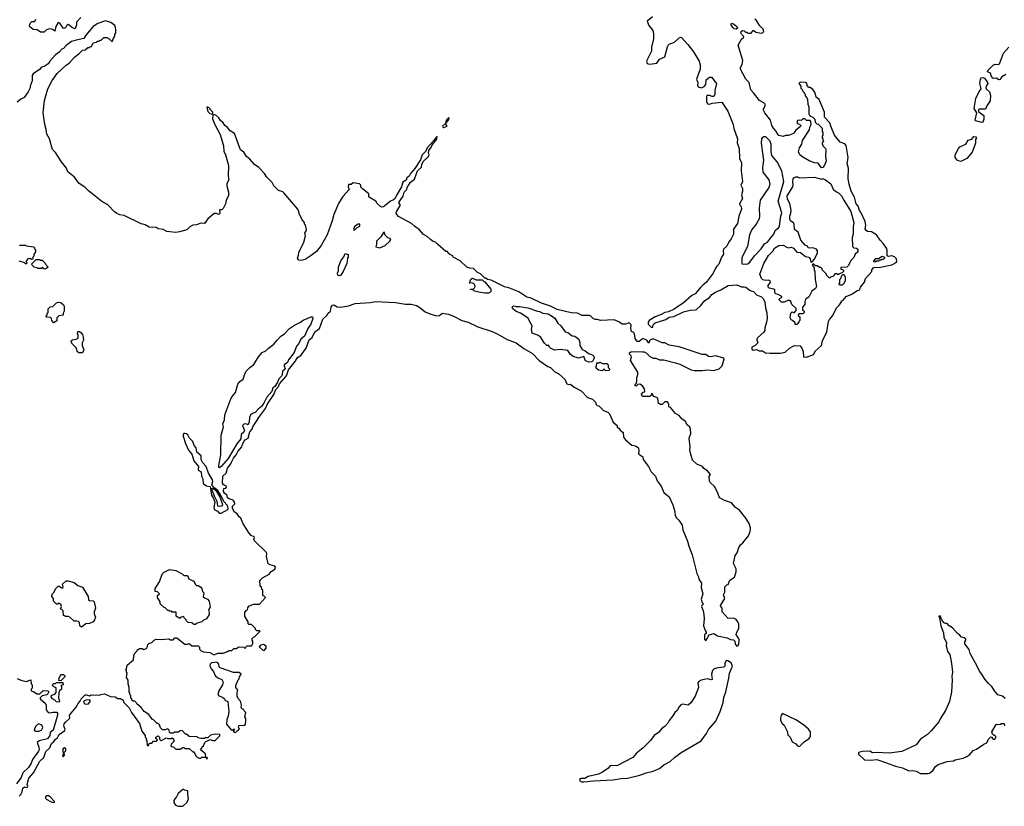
# Model space of a CAD drawing. Extents: x 1861455 to 2058065, y 200073 to 437907.
# Tile 511 of 574: x 1984172 to 1995226, y 400190 to 409022. Entities that reach past the tile are written whole.
import ezdxf

# ---------------------------------------------------------------- set-up
doc = ezdxf.new("R2010")
doc.units = 0

msp = doc.modelspace()

# ---------------------------------------------------------------- linework, layer by layer
at = {"layer": '0CON05XD'}
for points in [[(1984858, 409045), (1984808, 408995), (1984809, 408965), (1984795, 408920), (1984765, 408929), (1984715, 408969), (1984700, 408960), (1984685, 408931), (1984664, 408924), (1984623, 408983), (1984605, 408990), (1984576, 408944), (1984565, 408892), (1984542, 408912), (1984505, 408919), (1984472, 408908), (1984445, 408880), (1984405, 408880), (1984368, 408908), (1984322, 408912), (1984285, 408940), (1984280, 408965), (1984295, 408990), (1984308, 409002), (1984337, 409003), (1984358, 409025)], [(1991275, 409054), (1991216, 409004), (1991236, 408955), (1991280, 408900), (1991286, 408864), (1991286, 408805), (1991266, 408715), (1991265, 408670), (1991215, 408570), (1991210, 408555), (1991215, 408528), (1991245, 408521), (1991325, 408534), (1991355, 408577), (1991415, 408603), (1991444, 408716), (1991455, 408738), (1991465, 408747), (1991525, 408770), (1991575, 408818), (1991597, 408827), (1991672, 408745), (1991735, 408662), (1991802, 408555), (1991812, 408515), (1991812, 408468), (1991772, 408355), (1991786, 408316), (1991781, 408285), (1991788, 408268), (1991825, 408258), (1991855, 408270), (1991877, 408295), (1991880, 408345), (1991915, 408378), (1991938, 408375), (1991994, 408305), (1991978, 408225), (1991978, 408185), (1991965, 408160), (1991948, 408158), (1991915, 408172), (1991895, 408172), (1991885, 408170), (1991882, 408155), (1991884, 408104), (1991895, 408078), (1991915, 408072), (1991945, 408086), (1992055, 408097), (1992123, 407995), (1992182, 407845), (1992191, 407801), (1992231, 407685), (1992228, 407638), (1992248, 407575), (1992253, 407465), (1992276, 407415), (1992273, 407325), (1992286, 407205), (1992270, 407165), (1992286, 407125), (1992286, 407095), (1992276, 407055), (1992286, 407015), (1992252, 406955), (1992258, 406938), (1992273, 406925), (1992274, 406896), (1992246, 406815), (1992232, 406735), (1992185, 406668), (1992185, 406612), (1992160, 406560), (1992129, 406521), (1992111, 406479), (1992073, 406445), (1992069, 406425), (1992075, 406390), (1992052, 406355), (1992023, 406275), (1992000, 406255), (1991979, 406225), (1991956, 406175), (1991880, 406070), (1991844, 406046), (1991814, 406016), (1991757, 405945), (1991717, 405925), (1991626, 405844), (1991518, 405772), (1991455, 405742), (1991415, 405736), (1991375, 405710), (1991306, 405684), (1991238, 405645), (1991228, 405625), (1991228, 405605), (1991260, 405570), (1991275, 405567), (1991286, 405604), (1991305, 405620), (1991425, 405657), (1991465, 405682), (1991515, 405688), (1991625, 405740), (1991699, 405761)], [(1993005, 405233), (1993085, 405264), (1993106, 405305), (1993175, 405365), (1993185, 405418), (1993234, 405515), (1993252, 405635), (1993262, 405655), (1993298, 405695), (1993345, 405790), (1993375, 405820), (1993400, 405855), (1993400, 405865), (1993415, 405870), (1993450, 405915), (1993515, 405940), (1993575, 405982), (1993605, 405990), (1993613, 406017), (1993657, 406073), (1993668, 406115), (1993740, 406195), (1993740, 406215), (1993762, 406238), (1993835, 406242), (1993965, 406271), (1994013, 406297), (1994018, 406305), (1994014, 406335), (1993995, 406358), (1993965, 406369), (1993925, 406362), (1993912, 406372), (1993910, 406435), (1993903, 406455), (1993869, 406505), (1993831, 406545), (1993792, 406605), (1993735, 406641), (1993692, 406642), (1993674, 406654), (1993664, 406675), (1993672, 406715), (1993664, 406755), (1993615, 406862), (1993599, 406879), (1993585, 406928), (1993564, 406954), (1993545, 407028), (1993508, 407095), (1993484, 407175), (1993474, 407235), (1993476, 407355), (1993462, 407405), (1993474, 407476), (1993451, 407611), (1993435, 407628), (1993385, 407648), (1993318, 407725), (1993278, 407825), (1993268, 407865), (1993208, 407928), (1993208, 407985), (1993148, 408125), (1993113, 408153), (1993102, 408202), (1993077, 408237), (1993045, 408260), (1993032, 408262), (1993012, 408282), (1993008, 408308), (1992995, 408318), (1992935, 408320), (1992920, 408305), (1992940, 408275), (1992942, 408252), (1992958, 408238), (1992962, 408222), (1992980, 408205), (1992980, 408195), (1992990, 408185), (1992990, 408165), (1993010, 408145), (1993017, 408127), (1993022, 408075), (1993032, 408045), (1993032, 407962), (1993040, 407955), (1993042, 407942), (1993078, 407928), (1993100, 407905), (1993102, 407872), (1993122, 407852), (1993138, 407848), (1993180, 407805), (1993180, 407765), (1993190, 407755), (1993190, 407725), (1993180, 407715), (1993180, 407695), (1993190, 407685), (1993190, 407665), (1993200, 407655), (1993182, 407638), (1993180, 407625), (1993190, 407615), (1993190, 407605), (1993217, 407577), (1993222, 407562), (1993218, 407485), (1993228, 407435), (1993205, 407380), (1993188, 407362), (1993175, 407360), (1993135, 407410), (1993095, 407413), (1993035, 407437), (1992954, 407484), (1992932, 407505), (1992917, 407537), (1992926, 407584), (1992952, 407625), (1992960, 407665), (1993038, 407785), (1993042, 407815), (1993058, 407845), (1993055, 407880), (1993045, 407890), (1993005, 407888), (1992985, 407910), (1992965, 407910), (1992945, 407890), (1992915, 407892), (1992902, 407885), (1992900, 407855), (1992928, 407848), (1992940, 407835), (1992937, 407823), (1992885, 407780), (1992860, 407745), (1992805, 407722), (1992768, 407722), (1992745, 407712), (1992695, 407722), (1992682, 407735), (1992662, 407775), (1992635, 407802), (1992618, 407835), (1992602, 407895), (1992536, 407975), (1992520, 408015), (1992542, 408055), (1992540, 408075), (1992525, 408090), (1992477, 408115), (1992410, 408200), (1992379, 408235), (1992363, 408315), (1992324, 408355), (1992264, 408465), (1992264, 408485), (1992282, 408518), (1992290, 408565), (1992239, 408735), (1992277, 408803), (1992300, 408825), (1992298, 408838), (1992275, 408860), (1992270, 408875), (1992272, 408888), (1992285, 408900), (1992307, 408897), (1992322, 408882), (1992335, 408880), (1992345, 408870), (1992385, 408870), (1992405, 408900), (1992415, 408900), (1992435, 408880), (1992495, 408870), (1992510, 408875), (1992525, 408890), (1992518, 408915), (1992481, 408951), (1992443, 409013), (1992427, 409027)], [(1991034, 405554), (1991038, 405595), (1991015, 405618), (1990975, 405602), (1990935, 405602), (1990898, 405628), (1990845, 405652), (1990695, 405644), (1990656, 405656), (1990635, 405657), (1990615, 405663), (1990585, 405692), (1990569, 405699), (1990485, 405700), (1990435, 405726), (1990362, 405732), (1990205, 405768), (1990130, 405805), (1990030, 405840), (1989915, 405896), (1989866, 405906), (1989776, 405966), (1989662, 406012), (1989615, 406024), (1989466, 406096), (1989423, 406103), (1989405, 406120), (1989395, 406120), (1989345, 406170), (1989310, 406185), (1989265, 406228), (1989225, 406232), (1989190, 406245), (1989116, 406316), (1989040, 406355), (1989035, 406370), (1989000, 406385), (1988982, 406402), (1988975, 406420), (1988955, 406420), (1988863, 406503), (1988840, 406525), (1988813, 406533), (1988785, 406552), (1988748, 406588), (1988705, 406610), (1988662, 406662), (1988603, 406703), (1988572, 406735), (1988425, 406813), (1988400, 406845), (1988401, 406865), (1988444, 406935), (1988445, 406945), (1988429, 406965), (1988431, 406975), (1988478, 407042), (1988488, 407085), (1988519, 407115), (1988522, 407138), (1988561, 407199), (1988605, 407232), (1988637, 407323), (1988684, 407365), (1988687, 407395), (1988701, 407429), (1988761, 407485), (1988768, 407505), (1988762, 407525), (1988767, 407553), (1988796, 407595), (1988803, 407617), (1988845, 407667), (1988856, 407685), (1988858, 407708), (1988855, 407712), (1988819, 407661), (1988745, 407583), (1988730, 407545), (1988691, 407505), (1988670, 407450), (1988609, 407351), (1988559, 407295), (1988545, 407265), (1988520, 407245), (1988511, 407219), (1988474, 407196), (1988457, 407145), (1988398, 407045), (1988386, 407014), (1988370, 407000), (1988334, 406986), (1988295, 406949), (1988255, 406922), (1988235, 406918), (1988223, 406923), (1988187, 406957), (1988170, 406985), (1988105, 407020), (1988093, 407033), (1988090, 407065), (1988021, 407121), (1988003, 407143), (1988000, 407165), (1987985, 407180), (1987915, 407190), (1987895, 407170), (1987865, 407170), (1987858, 407145), (1987870, 407115), (1987798, 407035), (1987752, 406958), (1987700, 406835), (1987681, 406765), (1987624, 406606), (1987557, 406485), (1987505, 406420), (1987445, 406373), (1987375, 406330), (1987333, 406317), (1987305, 406320), (1987292, 406345), (1987303, 406377), (1987304, 406406), (1987363, 406525), (1987380, 406595), (1987374, 406626), (1987386, 406645), (1987390, 406665), (1987380, 406715), (1987370, 406725), (1987370, 406745), (1987343, 406773), (1987308, 406845), (1987307, 406865), (1987294, 406894), (1987138, 407078), (1987125, 407090), (1987078, 407105), (1987055, 407127), (1987026, 407156), (1987008, 407195), (1986948, 407255), (1986922, 407295), (1986855, 407362), (1986807, 407397), (1986756, 407456), (1986718, 407485), (1986688, 407535), (1986651, 407561), (1986582, 407745), (1986533, 407775), (1986505, 407812), (1986474, 407834), (1986458, 407865), (1986425, 407890), (1986409, 407919), (1986375, 407950), (1986352, 407958), (1986340, 407945), (1986338, 407925), (1986338, 407908), (1986363, 407845), (1986422, 407732), (1986461, 407605), (1986462, 407545), (1986484, 407505), (1986516, 407385), (1986512, 407265), (1986520, 407225), (1986499, 407181), (1986496, 407155), (1986517, 407085), (1986517, 407045), (1986488, 406995), (1986482, 406955), (1986455, 406900), (1986442, 406888), (1986414, 406885), (1986418, 406845), (1986406, 406834), (1986380, 406845), (1986355, 406847), (1986284, 406786), (1986246, 406734), (1986205, 406736), (1986155, 406719), (1986115, 406716), (1986083, 406697), (1986047, 406663), (1985965, 406638), (1985926, 406634), (1985825, 406644), (1985782, 406665), (1985725, 406674), (1985705, 406688), (1985625, 406692), (1985580, 406720), (1985535, 406731), (1985345, 406823), (1985295, 406830), (1985261, 406845), (1985235, 406863), (1985162, 406942), (1985095, 406982), (1984945, 407099), (1984905, 407139), (1984837, 407185), (1984787, 407255), (1984714, 407314), (1984696, 407355), (1984640, 407425), (1984572, 407532), (1984540, 407565), (1984506, 407685), (1984478, 407738), (1984468, 407788), (1984454, 407844), (1984436, 407975), (1984450, 408115), (1984489, 408245), (1984535, 408338), (1984592, 408418), (1984697, 408515), (1984727, 408535), (1984788, 408602), (1984835, 408638), (1984875, 408680), (1984907, 408683), (1984935, 408710), (1984955, 408710), (1984965, 408720), (1984978, 408722), (1984995, 408760), (1985035, 408770), (1985045, 408780), (1985065, 408780), (1985075, 408790), (1985088, 408792), (1985115, 408820), (1985155, 408820), (1985165, 408810), (1985178, 408808), (1985202, 408782), (1985215, 408780), (1985220, 408805), (1985240, 408835), (1985240, 408855), (1985250, 408875), (1985250, 408905), (1985248, 408935), (1985238, 408955), (1985195, 408992), (1985135, 409007), (1985050, 408980), (1984998, 408945), (1984915, 408848), (1984890, 408810), (1984805, 408793), (1984755, 408776), (1984695, 408731), (1984665, 408700), (1984645, 408690), (1984614, 408656), (1984575, 408628), (1984510, 408555), (1984492, 408525), (1984445, 408497), (1984415, 408488), (1984395, 408463), (1984323, 408415), (1984311, 408395), (1984310, 408335), (1984288, 408275), (1984288, 408255), (1984268, 408212), (1984223, 408147), (1984185, 408128), (1984145, 408097)], [(1992215, 408914), (1992195, 408919), (1992179, 408935), (1992160, 408965), (1992158, 408975), (1992165, 408982), (1992187, 408977), (1992223, 408945), (1992232, 408925), (1992215, 408914)], [(1995245, 408406), (1995200, 408379), (1995175, 408349), (1995165, 408347), (1995136, 408366), (1995108, 408362), (1995097, 408367), (1995084, 408384), (1995070, 408420), (1995036, 408436), (1995044, 408456), (1995100, 408510), (1995125, 408521), (1995165, 408519), (1995177, 408533), (1995184, 408555), (1995217, 408644), (1995277, 408715)], [(1994974, 407866), (1994902, 407885), (1994899, 407895), (1994917, 407975), (1994886, 408025), (1994908, 408135), (1994945, 408214), (1994967, 408245), (1994952, 408305), (1994958, 408355), (1994970, 408370), (1994985, 408372), (1995005, 408364), (1995034, 408325), (1995040, 408305), (1995023, 408277), (1995018, 408255), (1995021, 408245), (1995061, 408211), (1995070, 408169), (1995068, 408112), (1995029, 408055), (1995015, 408018), (1994945, 408016), (1994932, 408005), (1994939, 407989), (1994998, 407945), (1994998, 407905), (1994985, 407872), (1994974, 407866)], [(1986335, 407960), (1986340, 407985), (1986312, 408012), (1986310, 408025), (1986285, 408040), (1986272, 408038), (1986285, 407990), (1986305, 407970), (1986335, 407960)], [(1988935, 407812), (1988970, 407825), (1988958, 407838), (1988958, 407862), (1988986, 407895), (1988995, 407920), (1988985, 407920), (1988965, 407898), (1988952, 407858), (1988920, 407825), (1988925, 407812), (1988935, 407812)], [(1992315, 406277), (1992345, 406281), (1992370, 406300), (1992420, 406370), (1992495, 406449), (1992534, 406505), (1992567, 406525), (1992603, 406567), (1992638, 406615), (1992654, 406655), (1992695, 406687), (1992703, 406707), (1992716, 406815), (1992730, 406855), (1992689, 406985), (1992751, 407205), (1992730, 407325), (1992677, 407425), (1992618, 407498), (1992608, 407545), (1992609, 407625), (1992595, 407661), (1992550, 407705), (1992525, 407706), (1992506, 407695), (1992501, 407685), (1992497, 407635), (1992523, 407445), (1992513, 407363), (1992515, 407310), (1992583, 407225), (1992592, 407175), (1992581, 407139), (1992486, 406995), (1992474, 406906), (1992479, 406815), (1992474, 406786), (1992439, 406725), (1992391, 406665), (1992367, 406605), (1992342, 406475), (1992279, 406351), (1992281, 406281), (1992315, 406277)], [(1994735, 407429), (1994698, 407445), (1994674, 407474), (1994676, 407505), (1994711, 407575), (1994727, 407593), (1994796, 407625), (1994820, 407670), (1994860, 407679), (1994885, 407709), (1994907, 407705), (1994914, 407695), (1994903, 407675), (1994901, 407635), (1994864, 407536), (1994805, 407463), (1994745, 407432), (1994735, 407429)], [(1992895, 405600), (1992880, 405600), (1992878, 405618), (1992850, 405645), (1992832, 405652), (1992823, 405675), (1992830, 405725), (1992845, 405740), (1992868, 405732), (1992890, 405755), (1992888, 405778), (1992840, 405825), (1992828, 405858), (1992815, 405870), (1992795, 405870), (1992755, 405850), (1992725, 405850), (1992700, 405875), (1992700, 405885), (1992715, 405900), (1992728, 405902), (1992730, 405915), (1992687, 405937), (1992662, 405942), (1992650, 405955), (1992648, 405988), (1992637, 405997), (1992588, 406008), (1992575, 406020), (1992574, 406036), (1992600, 406075), (1992598, 406088), (1992575, 406098), (1992545, 406092), (1992515, 406102), (1992502, 406115), (1992483, 406165), (1992527, 406285), (1992579, 406375), (1992627, 406423), (1992647, 406455), (1992695, 406486), (1992745, 406490), (1992785, 406468), (1992805, 406462), (1992835, 406467), (1992860, 406455), (1992895, 406412), (1992937, 406407), (1992993, 406363), (1993030, 406355), (1993048, 406335), (1993055, 406300), (1993068, 406302), (1993097, 406333), (1993128, 406405), (1993128, 406425), (1993116, 406446), (1993075, 406462), (1993045, 406458), (1993025, 406462), (1993015, 406480), (1992992, 406492), (1992940, 406545), (1992910, 406635), (1992870, 406665), (1992868, 406725), (1992860, 406740), (1992841, 406751), (1992825, 406762), (1992818, 406785), (1992817, 406815), (1992831, 406849), (1992834, 406884), (1992817, 406957), (1992793, 407005), (1992787, 407045), (1992853, 407145), (1992857, 407165), (1992851, 407205), (1992856, 407235), (1992862, 407245), (1992885, 407256), (1992906, 407256), (1992925, 407248), (1993095, 407252), (1993175, 407232), (1993185, 407238), (1993220, 407225), (1993279, 407179), (1993305, 407120), (1993335, 407092), (1993366, 407076), (1993398, 407045), (1993423, 406995), (1993505, 406870), (1993536, 406744), (1993529, 406695), (1993530, 406615), (1993518, 406575), (1993520, 406475), (1993535, 406460), (1993568, 406458), (1993580, 406445), (1993580, 406415), (1993552, 406388), (1993535, 406350), (1993502, 406318), (1993478, 406262), (1993458, 406242), (1993392, 406238), (1993392, 406222), (1993408, 406218), (1993420, 406205), (1993420, 406195), (1993408, 406182), (1993375, 406170), (1993365, 406160), (1993355, 406160), (1993345, 406170), (1993325, 406170), (1993308, 406142), (1993275, 406130), (1993265, 406120), (1993230, 406155), (1993230, 406165), (1993180, 406215), (1993180, 406225), (1993165, 406240), (1993155, 406240), (1993125, 406260), (1993105, 406260), (1993075, 406280), (1993070, 406265), (1993090, 406235), (1993093, 406213), (1993100, 406195), (1993101, 406105), (1993118, 406025), (1993106, 406004), (1993066, 405975), (1993032, 405908), (1992996, 405884), (1992986, 405855), (1992987, 405823), (1992960, 405795), (1992960, 405765), (1992978, 405748), (1992980, 405735), (1992965, 405720), (1992925, 405720), (1992912, 405708), (1992912, 405702), (1992930, 405685), (1992930, 405645), (1992920, 405635), (1992920, 405625), (1992895, 405600)], [(1987925, 406658), (1987935, 406662), (1987961, 406689), (1987989, 406705), (1987990, 406725), (1987970, 406725), (1987932, 406698), (1987918, 406665), (1987925, 406658)], [(1988215, 406462), (1988275, 406488), (1988326, 406534), (1988337, 406555), (1988330, 406565), (1988305, 406572), (1988275, 406602), (1988265, 406636), (1988255, 406632), (1988228, 406582), (1988176, 406535), (1988179, 406501), (1988172, 406472), (1988215, 406462)], [(1984168, 406492), (1984235, 406490), (1984245, 406482), (1984325, 406470), (1984338, 406458), (1984340, 406445), (1984350, 406435), (1984350, 406415), (1984330, 406385), (1984330, 406365), (1984320, 406355), (1984318, 406332), (1984305, 406330), (1984295, 406340), (1984263, 406337), (1984240, 406305), (1984250, 406295), (1984248, 406282), (1984235, 406280), (1984225, 406290), (1984217, 406297), (1984165, 406310)], [(1987757, 406147), (1987744, 406155), (1987741, 406175), (1987750, 406205), (1987751, 406245), (1987776, 406315), (1987810, 406360), (1987825, 406398), (1987860, 406385), (1987860, 406355), (1987852, 406345), (1987846, 406285), (1987805, 406193), (1987775, 406151), (1987757, 406147)], [(1993775, 406300), (1993762, 406302), (1993760, 406315), (1993785, 406340), (1993815, 406340), (1993855, 406368), (1993880, 406355), (1993880, 406345), (1993865, 406330), (1993855, 406330), (1993845, 406320), (1993825, 406320), (1993815, 406310), (1993785, 406310), (1993775, 406300)], [(1984455, 406222), (1984443, 406223), (1984425, 406240), (1984415, 406230), (1984375, 406230), (1984367, 406237), (1984335, 406242), (1984310, 406265), (1984308, 406282), (1984355, 406330), (1984395, 406330), (1984405, 406320), (1984425, 406320), (1984458, 406288), (1984460, 406275), (1984490, 406245), (1984478, 406232), (1984455, 406222)], [(1993405, 406040), (1993375, 406040), (1993370, 406055), (1993380, 406065), (1993380, 406105), (1993390, 406115), (1993402, 406148), (1993415, 406160), (1993425, 406160), (1993440, 406135), (1993440, 406085), (1993430, 406075), (1993428, 406062), (1993405, 406040)], [(1989395, 405951), (1989325, 405961), (1989280, 405975), (1989255, 405990), (1989232, 405992), (1989232, 405998), (1989265, 406000), (1989279, 406011), (1989284, 406025), (1989281, 406045), (1989265, 406060), (1989245, 406068), (1989222, 406062), (1989235, 406110), (1989255, 406118), (1989295, 406102), (1989365, 406100), (1989380, 406085), (1989395, 406080), (1989460, 405995), (1989460, 405965), (1989435, 405953), (1989395, 405951)], [(1991699, 405761), (1991755, 405763), (1991771, 405769), (1991815, 405808), (1991865, 405868), (1991918, 405902), (1991942, 405935), (1991985, 405963), (1992045, 405988), (1992125, 406036), (1992225, 406043), (1992275, 406022), (1992305, 406023), (1992325, 406017), (1992372, 405982), (1992411, 405971), (1992445, 405932), (1992501, 405911), (1992516, 405896), (1992538, 405855), (1992546, 405785), (1992561, 405731), (1992562, 405665), (1992558, 405625), (1992538, 405562), (1992537, 405533), (1992528, 405515), (1992450, 405445), (1992448, 405428), (1992460, 405395), (1992428, 405362), (1992390, 405345), (1992392, 405322), (1992405, 405312), (1992445, 405320), (1992473, 405303), (1992512, 405302), (1992545, 405283), (1992596, 405276), (1992715, 405276), (1992765, 405290), (1992815, 405332), (1992855, 405358), (1992875, 405362), (1992935, 405360), (1992954, 405334), (1992967, 405295), (1992970, 405235), (1993005, 405233)], [(1984555, 405620), (1984533, 405643), (1984530, 405665), (1984518, 405678), (1984475, 405680), (1984470, 405685), (1984470, 405695), (1984480, 405705), (1984480, 405725), (1984490, 405735), (1984490, 405775), (1984513, 405797), (1984545, 405802), (1984585, 405841), (1984605, 405849), (1984635, 405848), (1984665, 405820), (1984672, 405805), (1984672, 405748), (1984660, 405725), (1984660, 405705), (1984610, 405695), (1984590, 405675), (1984588, 405642), (1984555, 405620)], [(1986235, 400870), (1986250, 400905), (1986263, 400917), (1986315, 400940), (1986335, 400930), (1986365, 400930), (1986418, 400982), (1986418, 400998), (1986365, 401000), (1986313, 400987), (1986285, 400960), (1986255, 400960), (1986245, 400950), (1986205, 400950), (1986175, 400960), (1986165, 400970), (1986073, 400973), (1986045, 401000), (1986035, 401000), (1985995, 401040), (1985975, 401038), (1985955, 401022), (1985915, 401022), (1985895, 401010), (1985865, 401010), (1985852, 401022), (1985850, 401045), (1985835, 401060), (1985805, 401050), (1985775, 401050), (1985752, 401072), (1985740, 401105), (1985725, 401120), (1985715, 401120), (1985675, 401160), (1985664, 401164), (1985620, 401220), (1985570, 401255), (1985535, 401300), (1985485, 401340), (1985480, 401355), (1985465, 401370), (1985445, 401370), (1985432, 401382), (1985430, 401395), (1985420, 401405), (1985420, 401435), (1985410, 401445), (1985410, 401465), (1985400, 401475), (1985400, 401525), (1985388, 401565), (1985390, 401605), (1985370, 401635), (1985380, 401685), (1985370, 401695), (1985370, 401715), (1985360, 401725), (1985370, 401735), (1985380, 401775), (1985448, 401835), (1985452, 401885), (1985465, 401910), (1985490, 401935), (1985495, 401950), (1985505, 401950), (1985515, 401960), (1985545, 401960), (1985565, 401952), (1985595, 401960), (1985607, 401983), (1985610, 402005), (1985622, 402018), (1985655, 402030), (1985680, 402055), (1985705, 402068), (1985755, 402062), (1985845, 402070), (1985865, 402060), (1985895, 402060), (1985915, 402080), (1985935, 402080), (1986025, 402010), (1986055, 402010), (1986075, 402018), (1986105, 401990), (1986175, 401990), (1986190, 401975), (1986190, 401955), (1986210, 401935), (1986235, 401923), (1986307, 401917), (1986355, 401890), (1986395, 401908), (1986455, 401908), (1986503, 401927), (1986525, 401940), (1986555, 401940), (1986575, 401960), (1986605, 401960), (1986623, 401977), (1986635, 401980), (1986687, 401977), (1986705, 401960), (1986710, 401975), (1986725, 401990), (1986778, 401992), (1986780, 402005), (1986790, 402015), (1986790, 402045), (1986780, 402055), (1986780, 402075), (1986795, 402090), (1986808, 402092), (1986870, 402155), (1986865, 402160), (1986835, 402160), (1986820, 402175), (1986820, 402185), (1986775, 402230), (1986745, 402230), (1986732, 402242), (1986740, 402255), (1986700, 402325), (1986698, 402365), (1986715, 402390), (1986730, 402395), (1986733, 402417), (1986745, 402438), (1986795, 402460), (1986865, 402460), (1986930, 402535), (1986918, 402548), (1986900, 402555), (1986900, 402615), (1986890, 402625), (1986885, 402650), (1986873, 402663), (1986868, 402725), (1986897, 402755), (1986973, 402795), (1986994, 402826), (1987035, 402854), (1987044, 402875), (1987035, 402888), (1986982, 402902), (1986963, 402913), (1986944, 402994), (1986946, 403025), (1986941, 403041), (1986803, 403173), (1986799, 403185), (1986809, 403205), (1986804, 403214), (1986771, 403231), (1986748, 403258), (1986681, 403361), (1986655, 403425), (1986635, 403441), (1986614, 403474), (1986585, 403494), (1986562, 403535), (1986562, 403558), (1986586, 403585), (1986584, 403605), (1986567, 403627), (1986525, 403641), (1986503, 403655), (1986501, 403681), (1986472, 403705), (1986460, 403725), (1986462, 403758), (1986485, 403763), (1986493, 403775), (1986488, 403788), (1986460, 403800), (1986448, 403818), (1986454, 403895), (1986489, 403931), (1986505, 403985), (1986544, 404035), (1986548, 404055), (1986572, 404098), (1986602, 404135), (1986621, 404175), (1986664, 404225), (1986673, 404255), (1986692, 404288), (1986705, 404304), (1986738, 404325), (1986757, 404395), (1986782, 404425), (1986791, 404449), (1986864, 404566), (1986930, 404655), (1986949, 404701), (1987026, 404815), (1987049, 404871), (1987076, 404904), (1987088, 404932), (1987168, 405022), (1987191, 405089), (1987265, 405185), (1987291, 405229), (1987328, 405252), (1987388, 405335), (1987423, 405427), (1987454, 405455), (1987485, 405517), (1987538, 405555), (1987575, 405659), (1987620, 405700), (1987635, 405727), (1987661, 405749), (1987668, 405795), (1987685, 405816), (1987699, 405819), (1987735, 405798), (1987775, 405794), (1987865, 405809), (1987940, 405835), (1988105, 405848), (1988165, 405859), (1988392, 405848), (1988505, 405826), (1988565, 405827), (1988625, 405811), (1988665, 405791), (1988723, 405743), (1988787, 405717), (1988855, 405698), (1988885, 405699), (1988915, 405727), (1988986, 405716), (1989051, 405691), (1989135, 405646), (1989206, 405626), (1989315, 405573), (1989475, 405520), (1989534, 405494), (1989645, 405430), (1989745, 405392), (1989830, 405330), (1989928, 405275), (1990005, 405197), (1990102, 405128), (1990132, 405115), (1990179, 405069), (1990225, 405047), (1990292, 404985), (1990315, 404933), (1990335, 404924), (1990355, 404929), (1990398, 404895), (1990475, 404853), (1990545, 404778), (1990601, 404761), (1990636, 404726), (1990643, 404703), (1990655, 404690), (1990675, 404688), (1990725, 404633), (1990774, 404614), (1990792, 404595), (1990834, 404504), (1990878, 404465), (1990880, 404445), (1990900, 404435), (1990914, 404414), (1990947, 404387), (1990951, 404335), (1990973, 404303), (1991045, 404244), (1991085, 404237), (1991118, 404215), (1991123, 404175), (1991118, 404155), (1991122, 404145), (1991167, 404115), (1991173, 404085), (1991230, 404005), (1991262, 403945), (1991310, 403895), (1991330, 403845), (1991374, 403784), (1991404, 403714), (1991462, 403665), (1991503, 403573), (1991529, 403499), (1991532, 403455), (1991547, 403427), (1991573, 403403), (1991608, 403345), (1991618, 403295), (1991671, 403165), (1991685, 403110), (1991721, 403015), (1991773, 402805), (1991793, 402765), (1991795, 402740), (1991826, 402696), (1991823, 402645), (1991840, 402575), (1991823, 402515), (1991835, 402480), (1991850, 402465), (1991830, 402445), (1991828, 402435), (1991846, 402386), (1991853, 402345), (1991857, 402295), (1991848, 402215), (1991870, 402155), (1991880, 402145), (1991878, 402132), (1991860, 402115), (1991860, 402065), (1991872, 402052), (1991880, 402055), (1991913, 402117), (1991965, 402129), (1992005, 402103), (1992115, 402082), (1992153, 402063), (1992185, 402058), (1992199, 402045), (1992205, 402009), (1992225, 401989), (1992235, 401990), (1992246, 402005), (1992251, 402059), (1992240, 402085), (1992216, 402115), (1992220, 402139), (1992246, 402185), (1992246, 402235), (1992235, 402262), (1992215, 402287), (1992185, 402302), (1992125, 402300), (1992060, 402375), (1992060, 402415), (1992042, 402432), (1992040, 402445), (1992088, 402525), (1992072, 402565), (1992090, 402595), (1992090, 402655), (1992110, 402675), (1992125, 402680), (1992145, 402730), (1992196, 402764), (1992216, 402824), (1992216, 402856), (1992187, 402915), (1992206, 403005), (1992226, 403034), (1992246, 403095), (1992264, 403125), (1992291, 403149), (1992355, 403228), (1992374, 403275), (1992376, 403315), (1992360, 403365), (1992324, 403425), (1992254, 403514), (1992210, 403545), (1992165, 403597), (1992085, 403624), (1992032, 403655), (1992024, 403665), (1992004, 403724), (1991972, 403782), (1991925, 403824), (1991915, 403842), (1991913, 403893), (1991928, 403915), (1991925, 403920), (1991893, 403955), (1991853, 403983), (1991836, 404006), (1991775, 404031), (1991726, 404075), (1991697, 404185), (1991699, 404225), (1991688, 404325), (1991706, 404375), (1991702, 404425), (1991696, 404445), (1991665, 404474), (1991643, 404515), (1991605, 404540), (1991576, 404576), (1991535, 404602), (1991478, 404668), (1991460, 404675), (1991460, 404705), (1991445, 404730), (1991415, 404730), (1991385, 404700), (1991365, 404700), (1991355, 404710), (1991342, 404712), (1991338, 404768), (1991325, 404780), (1991292, 404792), (1991280, 404805), (1991278, 404818), (1991265, 404830), (1991260, 404805), (1991245, 404790), (1991165, 404790), (1991152, 404818), (1991172, 404838), (1991190, 404845), (1991187, 404877), (1991165, 404910), (1991135, 404928), (1991113, 404927), (1991095, 404910), (1991082, 404912), (1991080, 404925), (1991092, 404938), (1991099, 404961), (1991100, 405005), (1991112, 405038), (1991112, 405065), (1991028, 405195), (1991040, 405235), (1991037, 405247), (1991018, 405268), (1991018, 405282), (1991035, 405292), (1991085, 405297), (1991163, 405293), (1991182, 405292), (1991205, 405280), (1991245, 405242), (1991285, 405220), (1991315, 405220), (1991355, 405202), (1991405, 405203), (1991535, 405170), (1991585, 405153), (1991712, 405092), (1991745, 405084), (1991834, 405084), (1991895, 405092), (1991965, 405084), (1992025, 405102), (1992058, 405135), (1992080, 405215), (1992067, 405227), (1991985, 405248), (1991935, 405238), (1991905, 405242), (1991875, 405262), (1991834, 405264), (1991575, 405347), (1991465, 405368), (1991415, 405392), (1991384, 405394), (1991285, 405438), (1991254, 405426), (1991242, 405415), (1991235, 405390), (1991213, 405423), (1991175, 405440), (1991165, 405440), (1991125, 405410), (1991105, 405410), (1991083, 405443), (1991073, 405495), (1991065, 405508), (1991042, 405522), (1991034, 405554)], [(1990565, 405178), (1990525, 405192), (1990505, 405240), (1990445, 405223), (1990385, 405242), (1990354, 405264), (1990327, 405307), (1990245, 405320), (1990175, 405312), (1990132, 405332), (1990120, 405345), (1990118, 405358), (1990105, 405370), (1990095, 405360), (1990065, 405390), (1990023, 405453), (1989995, 405477), (1989925, 405502), (1989917, 405545), (1989927, 405585), (1989895, 405638), (1989882, 405672), (1989796, 405726), (1989745, 405746), (1989708, 405775), (1989700, 405795), (1989713, 405807), (1989725, 405808), (1989745, 405800), (1989785, 405802), (1989875, 405788), (1989985, 405748), (1990007, 405747), (1990045, 405728), (1990105, 405718), (1990155, 405690), (1990179, 405669), (1990214, 405614), (1990248, 405585), (1990297, 405517), (1990325, 405510), (1990375, 405472), (1990405, 405470), (1990448, 405435), (1990462, 405395), (1990462, 405365), (1990488, 405318), (1990520, 405305), (1990565, 405270), (1990585, 405268), (1990611, 405251), (1990618, 405245), (1990620, 405225), (1990610, 405195), (1990595, 405182), (1990565, 405178)], [(1986415, 403990), (1986408, 403995), (1986406, 404015), (1986430, 404135), (1986432, 404358), (1986457, 404435), (1986460, 404455), (1986454, 404485), (1986470, 404530), (1986475, 404585), (1986544, 404765), (1986560, 404795), (1986594, 404835), (1986619, 404931), (1986645, 404960), (1986682, 404985), (1986694, 405035), (1986714, 405075), (1986755, 405118), (1986799, 405151), (1986852, 405235), (1986894, 405286), (1986935, 405304), (1986965, 405334), (1987025, 405377), (1987061, 405425), (1987103, 405467), (1987143, 405495), (1987200, 405555), (1987258, 405592), (1987325, 405624), (1987355, 405649), (1987446, 405686), (1987458, 405685), (1987464, 405665), (1987442, 405605), (1987405, 405555), (1987370, 405470), (1987327, 405433), (1987305, 405385), (1987278, 405355), (1987254, 405285), (1987189, 405201), (1987177, 405173), (1987142, 405148), (1987140, 405135), (1987151, 405105), (1987141, 405089), (1987123, 405075), (1987120, 405035), (1987112, 405018), (1987081, 404989), (1987064, 404946), (1987037, 404903), (1987012, 404888), (1987001, 404849), (1986945, 404785), (1986918, 404725), (1986885, 404677), (1986850, 404650), (1986815, 404610), (1986785, 404602), (1986762, 404585), (1986750, 404555), (1986749, 404505), (1986736, 404474), (1986713, 404483), (1986689, 404479), (1986672, 404465), (1986696, 404405), (1986689, 404391), (1986659, 404365), (1986655, 404315), (1986611, 404259), (1986512, 404095), (1986435, 404004), (1986415, 403990)], [(1984875, 405280), (1984835, 405280), (1984818, 405298), (1984810, 405335), (1984765, 405380), (1984750, 405405), (1984752, 405418), (1984763, 405427), (1984807, 405433), (1984830, 405445), (1984830, 405485), (1984820, 405495), (1984825, 405520), (1984845, 405520), (1984858, 405508), (1984877, 405487), (1984886, 405456), (1984887, 405425), (1984872, 405395), (1984872, 405365), (1984893, 405315), (1984875, 405280)], [(1990712, 405078), (1990670, 405085), (1990645, 405110), (1990640, 405125), (1990647, 405133), (1990652, 405168), (1990675, 405170), (1990685, 405178), (1990715, 405160), (1990765, 405160), (1990780, 405145), (1990780, 405115), (1990797, 405097), (1990785, 405083), (1990745, 405080), (1990735, 405100), (1990712, 405078)], [(1986411, 403481), (1986435, 403482), (1986507, 403523), (1986512, 403535), (1986506, 403566), (1986465, 403612), (1986435, 403675), (1986397, 403737), (1986365, 403758), (1986330, 403795), (1986341, 403835), (1986337, 403857), (1986291, 403931), (1986264, 404004), (1986227, 404047), (1986211, 404085), (1986210, 404125), (1986161, 404165), (1986153, 404215), (1986130, 404240), (1986117, 404285), (1986080, 404325), (1986060, 404360), (1986045, 404371), (1986025, 404376), (1986015, 404374), (1986006, 404364), (1986007, 404345), (1986032, 404265), (1986067, 404187), (1986103, 404145), (1986125, 404068), (1986181, 404005), (1986175, 403965), (1986208, 403945), (1986213, 403895), (1986227, 403865), (1986231, 403815), (1986269, 403789), (1986309, 403779), (1986327, 403685), (1986349, 403645), (1986361, 403605), (1986350, 403545), (1986354, 403524), (1986393, 403503), (1986411, 403481)], [(1986415, 403560), (1986445, 403563), (1986451, 403575), (1986449, 403585), (1986420, 403670), (1986385, 403725), (1986335, 403762), (1986328, 403755), (1986329, 403745), (1986354, 403675), (1986384, 403615), (1986394, 403565), (1986415, 403560)], [(1986145, 402230), (1986125, 402230), (1986105, 402250), (1986062, 402252), (1986040, 402275), (1986040, 402285), (1986020, 402305), (1986015, 402320), (1985975, 402310), (1985965, 402300), (1985955, 402310), (1985942, 402312), (1985930, 402325), (1985928, 402368), (1985885, 402370), (1985875, 402380), (1985855, 402380), (1985845, 402390), (1985835, 402390), (1985805, 402420), (1985792, 402422), (1985750, 402465), (1985750, 402485), (1985720, 402535), (1985720, 402555), (1985740, 402575), (1985718, 402598), (1985692, 402602), (1985692, 402635), (1985741, 402709), (1985772, 402795), (1985795, 402818), (1985855, 402850), (1985925, 402838), (1985995, 402800), (1986015, 402780), (1986055, 402780), (1986070, 402745), (1986115, 402720), (1986125, 402720), (1986140, 402685), (1986155, 402670), (1986175, 402670), (1986205, 402650), (1986218, 402635), (1986223, 402603), (1986240, 402585), (1986232, 402542), (1986245, 402530), (1986280, 402515), (1986298, 402495), (1986310, 402425), (1986292, 402395), (1986300, 402365), (1986298, 402345), (1986270, 402295), (1986235, 402280), (1986217, 402263), (1986163, 402247), (1986145, 402230)], [(1984865, 402202), (1984848, 402215), (1984842, 402255), (1984833, 402265), (1984815, 402270), (1984785, 402268), (1984735, 402312), (1984715, 402320), (1984685, 402320), (1984675, 402330), (1984662, 402332), (1984660, 402385), (1984645, 402400), (1984630, 402405), (1984642, 402435), (1984635, 402460), (1984605, 402470), (1984595, 402460), (1984585, 402460), (1984553, 402493), (1984550, 402525), (1984534, 402544), (1984535, 402570), (1984560, 402595), (1984575, 402630), (1984591, 402649), (1984605, 402662), (1984615, 402662), (1984643, 402643), (1984655, 402642), (1984660, 402655), (1984652, 402685), (1984695, 402722), (1984715, 402722), (1984785, 402703), (1984825, 402670), (1984875, 402652), (1984940, 402545), (1984945, 402510), (1984955, 402500), (1984995, 402498), (1985007, 402485), (1985022, 402415), (1985008, 402375), (1985008, 402352), (1985022, 402315), (1985012, 402285), (1984995, 402262), (1984955, 402242), (1984915, 402237), (1984865, 402202)], [(1995235, 401399), (1995205, 401426), (1995153, 401443), (1995116, 401485), (1995085, 401536), (1995047, 401567), (1995006, 401616), (1994974, 401674), (1994948, 401708), (1994922, 401765), (1994844, 401904), (1994831, 401951), (1994784, 402015), (1994782, 402035), (1994796, 402055), (1994794, 402065), (1994775, 402080), (1994745, 402089), (1994725, 402116), (1994699, 402129), (1994646, 402195), (1994606, 402216), (1994585, 402242), (1994565, 402242), (1994551, 402251), (1994530, 402275), (1994530, 402285), (1994522, 402292), (1994505, 402330), (1994490, 402325), (1994500, 402305), (1994513, 402215), (1994544, 402136), (1994549, 402089), (1994578, 402025), (1994572, 401992), (1994589, 401929), (1994614, 401894), (1994618, 401875), (1994634, 401795), (1994644, 401695), (1994637, 401653), (1994642, 401605), (1994634, 401475), (1994610, 401365), (1994566, 401265), (1994505, 401173), (1994491, 401139), (1994405, 401036), (1994365, 400996), (1994285, 400942), (1994235, 400880), (1994074, 400806), (1993934, 400786), (1993794, 400794), (1993745, 400791), (1993715, 400810), (1993635, 400806), (1993590, 400795), (1993590, 400775), (1993655, 400710), (1993725, 400707), (1993795, 400714), (1993902, 400678), (1994005, 400639), (1994082, 400622), (1994155, 400590), (1994195, 400592), (1994236, 400586), (1994287, 400557), (1994373, 400557)], [(1986915, 401940), (1986940, 401965), (1986938, 401988), (1986908, 402008), (1986875, 402000), (1986862, 401982), (1986902, 401942), (1986915, 401940)], [(1986595, 401020), (1986612, 401038), (1986625, 401040), (1986640, 401065), (1986630, 401075), (1986632, 401098), (1986698, 401102), (1986707, 401113), (1986712, 401145), (1986710, 401175), (1986700, 401195), (1986710, 401245), (1986692, 401262), (1986688, 401278), (1986672, 401282), (1986660, 401295), (1986662, 401325), (1986652, 401372), (1986620, 401405), (1986612, 401425), (1986612, 401465), (1986620, 401495), (1986598, 401525), (1986598, 401545), (1986625, 401610), (1986637, 401623), (1986638, 401642), (1986660, 401675), (1986635, 401692), (1986571, 401691), (1986423, 401743), (1986410, 401755), (1986407, 401787), (1986387, 401807), (1986325, 401799), (1986311, 401785), (1986307, 401765), (1986325, 401728), (1986348, 401705), (1986365, 401660), (1986395, 401632), (1986440, 401615), (1986458, 401585), (1986450, 401555), (1986407, 401485), (1986398, 401445), (1986409, 401429), (1986450, 401415), (1986470, 401395), (1986475, 401380), (1986507, 401365), (1986520, 401255), (1986512, 401202), (1986498, 401165), (1986493, 401113), (1986545, 401050), (1986565, 401050), (1986578, 401058), (1986580, 401045), (1986570, 401035), (1986582, 401022), (1986595, 401020)], [(1990505, 400464), (1990615, 400476), (1990835, 400486), (1990925, 400504), (1990995, 400506), (1991135, 400538), (1991205, 400566), (1991285, 400586), (1991355, 400616), (1991405, 400654), (1991475, 400694), (1991522, 400738), (1991597, 400793), (1991823, 400925), (1991884, 401006), (1991906, 401054), (1991986, 401145), (1992037, 401253), (1992069, 401355), (1992078, 401412), (1992100, 401475), (1992133, 401627), (1992140, 401685), (1992174, 401764), (1992160, 401800), (1992124, 401824), (1992105, 401827), (1992088, 401795), (1992087, 401765), (1992076, 401754), (1992010, 401745), (1991968, 401732), (1991949, 401715), (1991938, 401675), (1991948, 401612), (1991935, 401609), (1991895, 401620), (1991875, 401619), (1991824, 401606), (1991795, 401591), (1991786, 401575), (1991792, 401525), (1991756, 401425), (1991707, 401353), (1991675, 401324), (1991615, 401338), (1991595, 401328), (1991575, 401308), (1991552, 401265), (1991528, 401245), (1991506, 401204), (1991462, 401155), (1991448, 401125), (1991414, 401086), (1991385, 401067), (1991342, 401018), (1991294, 400985), (1991255, 400928), (1991173, 400847), (1991098, 400785), (1991055, 400738), (1990875, 400646), (1990815, 400650), (1990802, 400645), (1990774, 400616), (1990716, 400574), (1990669, 400551), (1990555, 400526), (1990515, 400502), (1990475, 400502), (1990458, 400492), (1990462, 400475), (1990484, 400464), (1990505, 400464)], [(1984144, 401624), (1984185, 401608), (1984245, 401590), (1984295, 401610), (1984300, 401565), (1984310, 401555), (1984310, 401515), (1984300, 401505), (1984300, 401485), (1984325, 401480), (1984365, 401452), (1984397, 401453), (1984435, 401490), (1984488, 401488), (1984498, 401475), (1984488, 401452), (1984478, 401442), (1984425, 401430), (1984402, 401408), (1984400, 401395), (1984460, 401345), (1984468, 401325), (1984468, 401275), (1984490, 401245), (1984515, 401240), (1984545, 401248), (1984588, 401248), (1984597, 401237), (1984596, 401215), (1984549, 401045), (1984513, 401017), (1984510, 400985), (1984485, 400947), (1984390, 400925), (1984368, 400905), (1984388, 400855), (1984389, 400825), (1984382, 400808), (1984316, 400715), (1984301, 400675), (1984271, 400625), (1984206, 400565), (1984188, 400512), (1984137, 400443)], [(1984635, 401600), (1984612, 401602), (1984613, 401627), (1984635, 401670), (1984665, 401668), (1984680, 401655), (1984680, 401645), (1984635, 401600)], [(1984615, 401360), (1984584, 401364), (1984565, 401382), (1984540, 401395), (1984520, 401425), (1984532, 401438), (1984565, 401450), (1984582, 401468), (1984580, 401515), (1984568, 401528), (1984555, 401530), (1984540, 401545), (1984540, 401555), (1984555, 401570), (1984575, 401570), (1984585, 401580), (1984655, 401580), (1984660, 401555), (1984632, 401548), (1984640, 401535), (1984640, 401505), (1984620, 401485), (1984612, 401465), (1984607, 401405), (1984617, 401375), (1984615, 401360)], [(1984165, 400302), (1984185, 400322), (1984199, 400351), (1984207, 400395), (1984225, 400409), (1984245, 400401), (1984261, 400405), (1984264, 400415), (1984256, 400435), (1984276, 400505), (1984326, 400564), (1984398, 400695), (1984441, 400739), (1984464, 400805), (1984511, 400845), (1984530, 400895), (1984555, 400916), (1984575, 400944), (1984595, 400957), (1984615, 400998), (1984679, 401041), (1984682, 401055), (1984677, 401065), (1984666, 401095), (1984671, 401115), (1984685, 401136), (1984731, 401175), (1984736, 401185), (1984732, 401215), (1984806, 401304), (1984828, 401345), (1984848, 401365), (1984861, 401395), (1984905, 401440), (1984923, 401443), (1984955, 401430), (1984975, 401440), (1985063, 401437), (1985084, 401446), (1985122, 401452), (1985193, 401423), (1985245, 401420), (1985275, 401400), (1985305, 401400), (1985315, 401390), (1985328, 401388), (1985340, 401355), (1985400, 401295), (1985428, 401245), (1985515, 401120), (1985542, 401035), (1985580, 400985), (1985580, 400965), (1985590, 400955), (1985590, 400935), (1985600, 400925), (1985602, 400872), (1985618, 400872), (1985620, 400885), (1985632, 400898), (1985655, 400900), (1985675, 400920), (1985708, 400922), (1985720, 400935), (1985702, 400952), (1985700, 400965), (1985725, 400980), (1985740, 400965), (1985742, 400942), (1985755, 400930), (1985765, 400930), (1985815, 400960), (1985835, 400950), (1985875, 400950), (1985885, 400960), (1985898, 400948), (1985900, 400935), (1985910, 400925), (1985872, 400888), (1985870, 400865), (1985875, 400860), (1985898, 400858), (1985925, 400830), (1985975, 400830), (1986005, 400850), (1986015, 400850), (1986025, 400840), (1986075, 400840), (1986115, 400800), (1986125, 400800), (1986135, 400790), (1986150, 400755), (1986163, 400743), (1986185, 400732), (1986205, 400732), (1986215, 400740), (1986260, 400740), (1986275, 400720), (1986280, 400735), (1986260, 400740), (1986258, 400778), (1986200, 400825), (1986218, 400842), (1986222, 400858), (1986235, 400870)], [(1984905, 401337), (1984945, 401342), (1984962, 401365), (1984963, 401383), (1984957, 401387), (1984915, 401383), (1984889, 401365), (1984891, 401351), (1984905, 401337)], [(1992925, 400862), (1992980, 400915), (1993040, 400955), (1993040, 400965), (1993050, 400975), (1993050, 401025), (1993026, 401056), (1992972, 401105), (1992885, 401160), (1992735, 401232), (1992722, 401215), (1992713, 401185), (1992714, 401154), (1992731, 401121), (1992755, 401100), (1992788, 401035), (1992794, 400994), (1992822, 400965), (1992844, 400914), (1992885, 400890), (1992905, 400870), (1992925, 400862)], [(1984385, 401034), (1984418, 401045), (1984433, 401075), (1984422, 401102), (1984385, 401116), (1984371, 401109), (1984350, 401085), (1984334, 401045), (1984354, 401034), (1984385, 401034)], [(1994373, 400557), (1994385, 400563), (1994428, 400595), (1994454, 400636), (1994485, 400660), (1994585, 400694), (1994655, 400700), (1994675, 400710), (1994765, 400729), (1994805, 400749), (1994838, 400772), (1994875, 400816), (1994915, 400831), (1994995, 400887), (1995029, 400901), (1995050, 400945), (1995075, 400970), (1995090, 400965), (1995090, 400955), (1995102, 400942), (1995120, 400945), (1995132, 400958), (1995132, 400972), (1995115, 400990), (1995105, 400990), (1995095, 401000), (1995088, 401025), (1995135, 401108), (1995145, 401112), (1995175, 401110), (1995195, 401120), (1995225, 401118), (1995230, 401095)], [(1984665, 400748), (1984676, 400765), (1984670, 400795), (1984685, 400808), (1984691, 400825), (1984690, 400835), (1984675, 400846), (1984665, 400843), (1984654, 400825), (1984662, 400785), (1984653, 400755), (1984665, 400748)], [(1984555, 400231), (1984562, 400235), (1984563, 400245), (1984515, 400296), (1984495, 400306), (1984475, 400306), (1984462, 400295), (1984460, 400285), (1984470, 400270), (1984525, 400240), (1984555, 400231)], [(1986005, 400190), (1986053, 400237), (1986068, 400275), (1986058, 400325), (1986060, 400365), (1986022, 400372), (1986015, 400380), (1986005, 400380), (1985952, 400335), (1985932, 400295), (1985912, 400275), (1985902, 400255), (1985903, 400233), (1985922, 400202), (1985955, 400190), (1986005, 400190)]]:
    msp.add_lwpolyline(points, dxfattribs=at)

doc.saveas('drawing.dxf')
